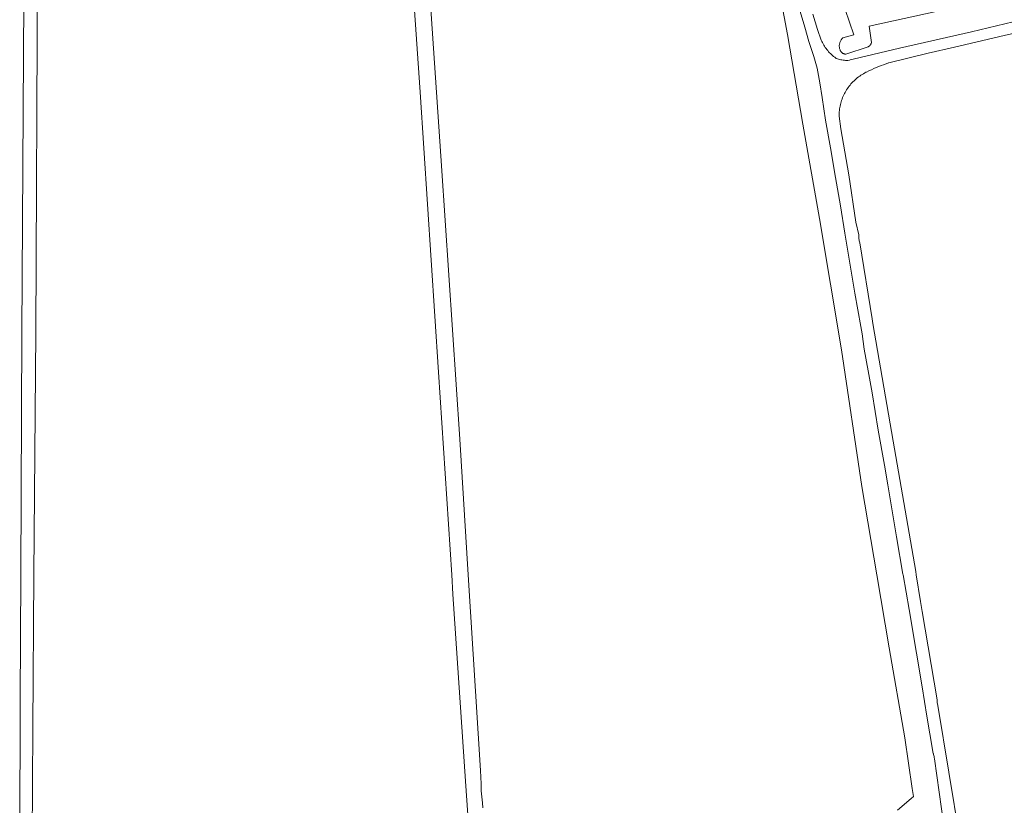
# Model space of a CAD drawing. Header units: metres. Extents: x 250001 to 257773, y 598992 to 609118.
# Tile 258 of 656: x 254316 to 254671, y 599512 to 599795. Entities that reach past the tile are written whole.
import ezdxf

# ---------------------------------------------------------------- set-up
doc = ezdxf.new("R2010")
doc.units = ezdxf.units.M
for name, color, linetype, lineweight in [('B-WE-GR-BOUWLAND-GV', 252, 'Continuous', 13), ('B-WE-GR-GROENVOORZIENING-GV', 252, 'Continuous', 18), ('B-WE-VH-VERHARDING_GESLOTEN-GV', 252, 'Continuous', 18), ('X-XX-AL-REFERENTIE-G', 7, 'Continuous', 18)]:
    doc.layers.add(name, color=color, linetype=linetype, lineweight=lineweight)

# ---------------------------------------------------------------- blocks, each defined once
blk = doc.blocks.new('BS2021-132-Xref-BGT-GRIJS-20210617-aangepast')
at = {"layer": 'B-WE-GR-BOUWLAND-GV', "flags": 128}
for points in [[(254632.483, 599510.353), (254637.436, 599514.542), (254638.189, 599515.208), (254637.78, 599518.107), (254635.151, 599536.39), (254629.389, 599568.905), (254624.942, 599595.2), (254619.548, 599627.093), (254612.225, 599676.415), (254604.324, 599723.795), (254598.287, 599757.836), (254592.729, 599790.174), (254587.989, 599815.794)], [(254477.996, 599500), (254476.564, 599520.832), (254472.026, 599588.217), (254471.572, 599595.2), (254466.821, 599668.283), (254460.18, 599769.333), (254445.354, 599983.155)], [(254460.381, 599852.461), (254467.843, 599742.733), (254474.458, 599644.139), (254477.522, 599595.2), (254481.937, 599524.695), (254482.165, 599519.787), (254482.206, 599517.301), (254482.712, 599512.963), (254482.786, 599511.162)], [(254315.671, 599500), (254315.815, 599549.84), (254316.045, 599595.2), (254316.487, 599682.376), (254317.7, 599883.01), (254317.772, 599973.04), (254317.835, 599974.991), (254318.174, 599977.211), (254319.897, 599978.182), (254321.59, 599977.995), (254322.472, 599976.647), (254322.435, 599973.267), (254322.523, 599907.283), (254322.115, 599815.282), (254321.454, 599682.634), (254320.798, 599595.2), (254320.383, 599539.846), (254320.196, 599500)]]:
    blk.add_lwpolyline(points, dxfattribs=at)
at = {"layer": 'B-WE-GR-GROENVOORZIENING-GV', "flags": 128}
for points in [[(254601.881, 599797.454), (254603.545, 599791.923), (254604.922, 599788.102), (254605.128, 599787.649), (254605.348, 599787.203), (254605.583, 599786.764), (254605.831, 599786.332), (254606.094, 599785.909), (254606.369, 599785.495), (254606.658, 599785.089), (254606.96, 599784.693), (254607.274, 599784.307), (254607.6, 599783.931), (254607.939, 599783.567), (254608.289, 599783.212), (254608.65, 599782.87), (254609.022, 599782.539), (254609.405, 599782.221), (254609.797, 599781.914), (254610.199, 599781.621), (254610.341, 599781.522), (254610.745, 599781.374), (254611.155, 599781.242), (254611.57, 599781.124), (254611.988, 599781.022), (254612.411, 599780.935), (254612.836, 599780.865), (254613.263, 599780.81), (254613.692, 599780.771), (254614.122, 599780.748), (254614.201, 599780.745), (254614.305, 599780.756), (254614.578, 599780.793), (254615.122, 599780.884), (254615.392, 599780.937), (254615.93, 599781.06), (254616.462, 599781.204), (254633.203, 599785.236), (254659.171, 599791.116), (254686.257, 599797.61)], [(254651.281, 599799.445), (254622.242, 599793.08), (254623.066, 599787.29), (254623.013, 599787.1), (254622.944, 599786.915), (254622.861, 599786.736), (254622.763, 599786.565), (254622.652, 599786.402), (254622.528, 599786.249), (254622.392, 599786.106), (254622.245, 599785.975), (254622.087, 599785.856), (254621.921, 599785.75), (254621.864, 599785.718), (254613.837, 599783.042), (254613.651, 599783.046), (254613.466, 599783.065), (254613.284, 599783.101), (254613.106, 599783.152), (254612.932, 599783.218), (254612.765, 599783.299), (254612.606, 599783.394), (254612.455, 599783.502), (254612.314, 599783.623), (254612.184, 599783.755), (254612.065, 599783.898), (254611.96, 599784.051), (254611.868, 599784.213), (254611.791, 599784.381), (254611.728, 599784.556), (254611.708, 599784.623), (254611.625, 599784.857), (254611.558, 599785.095), (254611.505, 599785.337), (254611.469, 599785.582), (254611.449, 599785.829), (254611.444, 599786.077), (254611.455, 599786.324), (254611.483, 599786.57), (254611.526, 599786.814), (254611.585, 599787.055), (254611.659, 599787.291), (254611.749, 599787.522), (254611.853, 599787.747), (254611.971, 599787.964), (254612.103, 599788.174), (254612.249, 599788.374), (254612.407, 599788.565), (254612.577, 599788.745), (254612.731, 599788.89), (254616.649, 599790.057), (254613.552, 599799.105)]]:
    blk.add_lwpolyline(points, dxfattribs=at)
at = {"layer": 'B-WE-VH-VERHARDING_GESLOTEN-GV', "flags": 128}
for points in [[(254686.257, 599797.61), (254659.171, 599791.116), (254633.203, 599785.236), (254616.462, 599781.204), (254615.93, 599781.06), (254615.392, 599780.937), (254615.122, 599780.884), (254614.578, 599780.793), (254614.305, 599780.756), (254614.201, 599780.745), (254614.122, 599780.748), (254613.692, 599780.771), (254613.263, 599780.81), (254612.836, 599780.865), (254612.411, 599780.935), (254611.988, 599781.022), (254611.57, 599781.124), (254611.155, 599781.242), (254610.745, 599781.374), (254610.341, 599781.522), (254610.199, 599781.621), (254609.797, 599781.914), (254609.405, 599782.221), (254609.022, 599782.539), (254608.65, 599782.87), (254608.289, 599783.212), (254607.939, 599783.567), (254607.6, 599783.931), (254607.274, 599784.307), (254606.96, 599784.693), (254606.658, 599785.089), (254606.369, 599785.495), (254606.094, 599785.909), (254605.831, 599786.332), (254605.583, 599786.764), (254605.348, 599787.203), (254605.128, 599787.649), (254604.922, 599788.102), (254603.545, 599791.923), (254601.881, 599797.454)], [(254597.299, 599798.471), (254599, 599792.722), (254600.485, 599787.595), (254602.291, 599782.238), (254603.436, 599777.997), (254604.382, 599772.73), (254605.286, 599767.451), (254606.433, 599759.258), (254608.311, 599749.185), (254610.13, 599738.597), (254611.819, 599728.344), (254613.485, 599718.49), (254615.233, 599707.604), (254617.094, 599696.872), (254619.179, 599684.773), (254619.652, 599682.113), (254620.403, 599676.638), (254621.905, 599668.756), (254623.248, 599660.848), (254625.505, 599647.424), (254627.705, 599634.795), (254628.918, 599627.709), (254632.104, 599608.981), (254634.428, 599595.479), (254634.476, 599595.2), (254636.602, 599582.74), (254639.258, 599566.914), (254641.307, 599554.756), (254643.07, 599544.222), (254644.094, 599537.895), (254645.352, 599530.816), (254645.379, 599530.732), (254645.481, 599530.372), (254645.571, 599530.009), (254645.649, 599529.643), (254645.713, 599529.274), (254645.765, 599528.904), (254645.766, 599528.895), (254649.134, 599504.782)], [(254654.984, 599500), (254646.945, 599548.13), (254646.814, 599549.142), (254646.759, 599550.161), (254641.392, 599581.985), (254640.748, 599585.632), (254639.233, 599595.2), (254639.04, 599596.419), (254630.895, 599643.444), (254623.504, 599685.853), (254623.388, 599686.677), (254623.329, 599687.507), (254618.859, 599714.973), (254618.753, 599715.334), (254618.663, 599715.7), (254618.589, 599716.069), (254618.53, 599716.441), (254618.487, 599716.815), (254618.46, 599717.19), (254618.449, 599717.567), (254618.45, 599717.831), (254617.433, 599722.489), (254614.84, 599739.533), (254611.988, 599756.043), (254611.354, 599760.617), (254611.358, 599761.147), (254611.377, 599761.676), (254611.412, 599762.205), (254611.463, 599762.733), (254611.53, 599763.258), (254611.613, 599763.782), (254611.711, 599764.302), (254611.826, 599764.82), (254611.955, 599765.333), (254612.1, 599765.843), (254612.261, 599766.348), (254612.437, 599766.848), (254612.628, 599767.342), (254612.833, 599767.831), (254613.053, 599768.313), (254613.288, 599768.788), (254613.537, 599769.255), (254613.8, 599769.715), (254614.077, 599770.167), (254614.367, 599770.611), (254614.67, 599771.045), (254614.987, 599771.47), (254615.316, 599771.885), (254615.657, 599772.291), (254616.011, 599772.685), (254616.376, 599773.069), (254616.753, 599773.442), (254617.141, 599773.803), (254617.54, 599774.152), (254617.949, 599774.489), (254618.367, 599774.813), (254618.796, 599775.125), (254619.234, 599775.424), (254619.68, 599775.709), (254620.135, 599775.98), (254620.598, 599776.238), (254621.069, 599776.482), (254621.292, 599776.591), (254622.152, 599777.012), (254623.019, 599777.418), (254623.892, 599777.81), (254624.771, 599778.187), (254625.657, 599778.549), (254626.549, 599778.896), (254627.446, 599779.229), (254628.349, 599779.546), (254629.257, 599779.848), (254629.292, 599779.86), (254643.528, 599783.348), (254653.013, 599785.51), (254670.917, 599789.757), (254684.659, 599792.898)]]:
    blk.add_lwpolyline(points, dxfattribs=at)

msp = doc.modelspace()

# ---------------------------------------------------------------- block references
at = {"layer": 'X-XX-AL-REFERENTIE-G'}
msp.add_blockref('BS2021-132-Xref-BGT-GRIJS-20210617-aangepast', (0, 0), dxfattribs=at)

doc.saveas('drawing.dxf')
